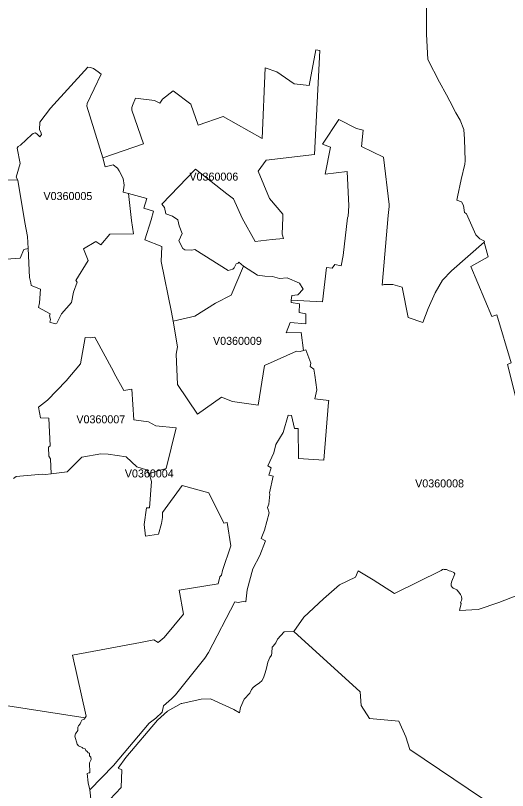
# Model space of a CAD drawing. Extents: x 369010 to 735936, y 6377141 to 6616555.
# Drawn here: x 573220 to 579363, y 6459438 to 6469117 of the extents above; entities that cross this region are included whole.
import ezdxf
from ezdxf.enums import TextEntityAlignment as Align

# ---------------------------------------------------------------- set-up
doc = ezdxf.new("R2010")
doc.units = 0
doc.header["$LTSCALE"] = 40
doc.layers.add('3', color=7, linetype='Continuous', lineweight=13)
doc.layers.add('4', color=7, linetype='Continuous')

msp = doc.modelspace()

# ---------------------------------------------------------------- linework, layer by layer
at = {"layer": '3'}
for points in [[(576067.62, 6465985.52), (576241.4, 6465875.79), (576331.44, 6465861.56), (576428.09, 6465857.75), (576514.32, 6465834.08), (576610.97, 6465840.7), (576767.7, 6465774.01), (576810.9, 6465698.2), (576744.2, 6465630.18), (576669.73, 6465618.43), (576663.27, 6465560.34), (577051.38, 6465541.97), (577102.52, 6465968.97), (577175.67, 6465959.87), (577207.12, 6466008.19), (577287.88, 6465991.48), (577311.39, 6466119.58), (577366.33, 6466590.11), (577372.62, 6466608.97), (577383.05, 6466739.89), (577360.54, 6467166.89), (577088.29, 6467135.44), (577151.34, 6467472.08), (577052.04, 6467510.14), (577257.93, 6467816.82), (577478.88, 6467704.28), (577559.97, 6467686.07), (577539.78, 6467479.86), (577813.03, 6467346.46), (577884.86, 6466755.28), (577887.01, 6466733.27), (577871.29, 6466619.57), (577796.48, 6465747.36), (577822.63, 6465756.46), (577929.71, 6465759.11), (578049.86, 6465722.53), (578121.03, 6465345.18), (578305.24, 6465284.94), (578373.76, 6465457.56), (578459.98, 6465653.68), (578551.51, 6465813.06), (578665.21, 6465926.77), (579071.02, 6466288.06), (579074.5, 6466297.49), (579019.55, 6466328.78), (578967.09, 6466379.92), (578901.88, 6466527.38), (578851.73, 6466638.76), (578824.75, 6466656.14), (578812.18, 6466742.2), (578786.69, 6466791.36), (578729.42, 6466811.22), (578739.35, 6466850.44), (578786.52, 6467067.42), (578828.56, 6467258.74), (578833.53, 6467302.44), (578826.57, 6467572.04), (578818.3, 6467694.18), (578770.97, 6467809.21), (578717.01, 6467900.73), (578643.03, 6468047.37), (578599.34, 6468125.16), (578514.6, 6468282.72), (578366.8, 6468568.38), (578352.24, 6468883.99), (578349.76, 6469222.12)], [(578349.76, 6469222.12), (578352.24, 6468883.99), (578366.8, 6468568.38), (578514.6, 6468282.72), (578599.34, 6468125.16), (578643.03, 6468047.37), (578717.01, 6467900.73), (578770.97, 6467809.21), (578818.3, 6467694.18), (578826.57, 6467572.04), (578833.53, 6467302.44), (578828.56, 6467258.74), (578786.52, 6467067.42), (578739.35, 6466850.44), (578729.42, 6466811.22), (578786.69, 6466791.36), (578812.18, 6466742.2), (578824.75, 6466656.14), (578851.73, 6466638.76), (578901.88, 6466527.38), (578967.09, 6466379.92), (579019.55, 6466328.78), (579074.5, 6466297.49), (579071.02, 6466288.06), (579122.99, 6466103.69), (578905.69, 6465981.05), (579169.17, 6465358.76), (579229.41, 6465378.95), (579409.31, 6464777.67), (579361.32, 6464760.13), (579481.31, 6464298.21)], [(573090.04, 6467062.79), (573248.26, 6467058.98), (573227.24, 6467099.69), (573279.54, 6467267.18), (573241.31, 6467461.48), (573253.06, 6467481.18), (573283.18, 6467496.9), (573424.36, 6467628.97), (573440.08, 6467642.05), (573466.23, 6467652.48), (573487.08, 6467640.73), (573523.66, 6467601.5), (573543.36, 6467632.95), (573535.41, 6467660.42), (573521.01, 6467690.38), (573522.17, 6467786.53), (573657.22, 6467958.82), (574122.45, 6468473.04), (574157.71, 6468467.91), (574194.28, 6468453.52), (574250.55, 6468411.64), (574291.1, 6468384.17), (574113.35, 6468018.41), (574112.03, 6467983.15), (574309.8, 6467339.18), (574819.89, 6467512.63), (574674.24, 6467936.15), (574672.92, 6467968.75), (574679.38, 6467991.43), (574718.6, 6468085.6), (574956.43, 6468054.32), (575021.8, 6468022.87), (575057.22, 6468073.85), (575188.13, 6468176.46), (575407.76, 6468011.62), (575499.12, 6467748.96), (575814.24, 6467857.54), (576298.5, 6467579.49), (576336.57, 6468463.11), (576484.36, 6468411.97), (576701.34, 6468264.01), (576886.87, 6468241.84), (576968.46, 6468687.54), (577019.44, 6468678.44), (576952.41, 6467382.37), (576351.3, 6467309.06), (576248.02, 6467171.69), (576390.02, 6466831.58), (576556.19, 6466636.61), (576557.51, 6466594.74), (576548.08, 6466384.55), (576566.29, 6466330.93), (576425.28, 6466317.85), (576211.94, 6466293.85), (576050.91, 6466585.31), (575941.18, 6466825.95), (575857.43, 6466888.84), (575468.33, 6467198), (575046.96, 6466759.42), (575078.41, 6466717.54), (575096.78, 6466641.74), (575180.36, 6466608.97), (575246.56, 6466566.94), (575263.6, 6466489.81), (575300.35, 6466393.98), (575257.32, 6466301.14), (575310.77, 6466206.96), (575335.6, 6466192.57), (575423.15, 6466184.79), (575458.4, 6466196.54), (575874.15, 6465930.74), (575931.74, 6465948.94), (575949.95, 6465964.67), (575974.78, 6466015.64), (575999.6, 6466024.74), (576008.7, 6466037.82), (576067.62, 6465985.52)], [(579481.31, 6464298.21), (579361.32, 6464760.13), (579409.31, 6464777.67), (579229.41, 6465378.95), (579169.17, 6465358.76), (578905.69, 6465981.05), (579122.99, 6466103.69), (579071.02, 6466288.06), (578665.21, 6465926.77), (578551.51, 6465813.06), (578459.98, 6465653.68), (578373.76, 6465457.56), (578305.24, 6465284.94), (578121.03, 6465345.18), (578049.86, 6465722.53), (577929.71, 6465759.11), (577822.63, 6465756.46), (577796.48, 6465747.36), (577871.29, 6466619.57), (577887.01, 6466733.27), (577884.86, 6466755.28), (577813.03, 6467346.46), (577539.78, 6467479.86), (577559.97, 6467686.07), (577478.88, 6467704.28), (577257.93, 6467816.82), (577052.04, 6467510.14), (577151.34, 6467472.08), (577088.29, 6467135.44), (577360.54, 6467166.89), (577383.05, 6466739.89), (577372.62, 6466608.97), (577366.33, 6466590.11), (577311.39, 6466119.58), (577287.88, 6465991.48), (577207.12, 6466008.19), (577175.67, 6465959.87), (577102.52, 6465968.97), (577051.38, 6465541.97), (576663.27, 6465560.34)], [(573104.44, 6466072.74), (573278.22, 6466085.82), (573323.9, 6466195.54), (573378.68, 6466206.14), (573368.25, 6466357.74), (573334.99, 6466532.84), (573248.26, 6467058.98), (573090.04, 6467062.79)], [(574632.04, 6466892.65), (574667.29, 6466557.83), (574692.45, 6466389.18), (574397.19, 6466387.86), (574283.66, 6466254.46), (574222.92, 6466295.84), (574068.83, 6466202.99), (574127.59, 6466058.01), (573973.67, 6465806.11), (573990.71, 6465785.09), (573942.39, 6465663.61), (573918.88, 6465532.87), (573794.76, 6465391.69), (573734.68, 6465276.67), (573716.47, 6465267.4), (573649.78, 6465288.42), (573657.55, 6465322.35), (573645.8, 6465368.19), (573652.92, 6465391.53), (573505.29, 6465471.3), (573521.01, 6465530.05), (573532.76, 6465697.38), (573416.41, 6465744.55), (573412.77, 6465779.96), (573394.57, 6465846.66), (573378.68, 6466206.14), (573323.9, 6466195.54), (573278.22, 6466085.82), (573104.44, 6466072.74)], [(574088.03, 6460345.31), (574078.1, 6460329.09), (574048.64, 6460316.01), (574034.24, 6460291.02), (574027.46, 6460271), (574004.95, 6460245.34), (573997.33, 6460229.62), (573996.17, 6460185.93), (573970.52, 6460144.72), (573961.75, 6460115.92), (573991.21, 6460015.29), (574007.76, 6459996.43), (574050.29, 6459975.9), (574062.05, 6459967.79), (574089.02, 6459960.84), (574098.95, 6459938.33), (574114.68, 6459923.94), (574125.93, 6459908.38), (574142.81, 6459902.75), (574145.79, 6459870.15), (574159.69, 6459855.75), (574162.67, 6459826.45), (574143.31, 6459783.92), (574147.45, 6459660.95), (574134.37, 6459659.13), (574115.01, 6459649.03), (574128.74, 6459534.17), (574146.78, 6459448.44), (574445.19, 6459749.49), (574887.25, 6460278.61), (574972.15, 6460340.18), (575051.76, 6460415.98), (575068.81, 6460494.43), (575169.43, 6460584.63), (575217.76, 6460632.96), (575584.68, 6461092.73), (575629.04, 6461160.75), (575959.38, 6461792.81), (575998.61, 6461785.03), (576062.66, 6461800.59), (576096.59, 6461795.46), (576114.46, 6461943.08), (576182.32, 6462208.39), (576271.19, 6462371.91), (576343.35, 6462557.6), (576288.41, 6462586.4), (576327.63, 6462691), (576389.03, 6462905.99), (576368.01, 6462971.36), (576385.06, 6463015.72), (576396.81, 6463140.01), (576390.52, 6463155.9), (576436.37, 6463362.45), (576384.07, 6463376.85), (576414.02, 6463469.69), (576370.99, 6463493.2), (576445.97, 6463655.39), (576472.11, 6463759.99), (576560.99, 6463909.11), (576624.87, 6464126.08), (576665.42, 6464122.11), (576704.65, 6463957.43), (576747.68, 6463958.76), (576752.97, 6463586.21), (577069.42, 6463561.88), (577127.18, 6464290.1), (577133.63, 6464308.47), (576958.7, 6464328), (576982.2, 6464440.37), (576958.03, 6464627.06), (576946.28, 6464701.71), (576899.28, 6464735.63), (576907.06, 6464776.18), (576845.66, 6464943.51), (576815.54, 6464934.73), (576774.99, 6464921.66), (576729.31, 6464922.98), (576327.96, 6464745.07), (576248.68, 6464252.03), (575931.25, 6464297.21), (575794.04, 6464349.51), (575490.84, 6464136.51), (575242.09, 6464507.07), (575224.05, 6464885.75), (575241.1, 6464981.24), (575186.98, 6465301.33), (575165.79, 6465412.71), (575036.86, 6466043.28), (575045.47, 6466233.11), (574833.79, 6466315.37), (574911.91, 6466563.13), (574944.51, 6466675.51), (574824.19, 6466712.25), (574858.29, 6466832.57), (574632.04, 6466892.65)], [(576663.27, 6465560.34), (576660.95, 6465532.87), (576764.06, 6465514.5), (576760.26, 6465407.41), (576845.16, 6465393.02), (576843.84, 6465264.92), (576647.88, 6465281.8), (576598.56, 6465155.68), (576788.06, 6465158.33), (576815.54, 6464934.73), (576845.66, 6464943.51), (576907.06, 6464776.18), (576899.28, 6464735.63), (576946.28, 6464701.71), (576958.03, 6464627.06), (576982.2, 6464440.37), (576958.7, 6464328), (577133.63, 6464308.47), (577127.18, 6464290.1), (577069.42, 6463561.88), (576752.97, 6463586.21), (576747.68, 6463958.76), (576704.65, 6463957.43), (576665.42, 6464122.11), (576624.87, 6464126.08), (576560.99, 6463909.11), (576472.11, 6463759.99), (576445.97, 6463655.39), (576370.99, 6463493.2), (576414.02, 6463469.69), (576384.07, 6463376.85), (576436.37, 6463362.45), (576390.52, 6463155.9), (576396.81, 6463140.01), (576385.06, 6463015.72), (576368.01, 6462971.36), (576389.03, 6462905.99), (576327.63, 6462691), (576288.41, 6462586.4), (576343.35, 6462557.6), (576271.19, 6462371.91), (576182.32, 6462208.39), (576114.46, 6461943.08), (576096.59, 6461795.46), (576062.66, 6461800.59), (575998.61, 6461785.03), (575959.38, 6461792.81), (575629.04, 6461160.75), (575584.68, 6461092.73), (575217.76, 6460632.96), (575169.43, 6460584.63), (575068.81, 6460494.43), (575051.76, 6460415.98), (574972.15, 6460340.18), (574887.25, 6460278.61), (574445.19, 6459749.49), (574146.78, 6459448.44), (574187.5, 6459100.55), (574538.2, 6459476.08), (574545.98, 6459697.2), (574502.29, 6459719.04), (574595.46, 6459850.29), (574993.01, 6460315.19), (575119.29, 6460427.56), (575286.94, 6460525.05), (575297.04, 6460525.71), (575537.84, 6460580.66), (575654.69, 6460581.32), (575844.19, 6460494.43), (575946.14, 6460450.74), (576014.83, 6460406.38), (576030.38, 6460475.73), (576076.06, 6460578.84), (576146.4, 6460654.47), (576166.26, 6460698.16), (576186.95, 6460723.15), (576212.6, 6460744.5), (576266.23, 6460781.25), (576295.03, 6460810.04), (576314.39, 6460843.97), (576338.06, 6460907.03), (576354.61, 6460965.29), (576369.83, 6461039.1), (576394.49, 6461099.18), (576414.68, 6461127.98), (576419.98, 6461159.26), (576425.61, 6461229.93), (576435.54, 6461243), (576471.78, 6461281.23), (576492.47, 6461327.41), (576572.41, 6461421.09), (576695.55, 6461422.41), (576820.17, 6461602.97), (577065.28, 6461830.38), (577264.05, 6462007.3), (577463.65, 6462102.8), (577496.42, 6462179.76), (577684.43, 6462069.7), (577953.04, 6461897.24), (578533.47, 6462187.2)], [(573196.13, 6463336.46), (573226.91, 6463361.79), (573552.29, 6463389.26), (573593.34, 6463383.3), (573663.68, 6463393.73), (573657.22, 6463582.07), (573637.69, 6463614.68), (573632.4, 6463724.57), (573650.77, 6463743.93), (573636.53, 6464089.01), (573531.94, 6464094.31), (573507.44, 6464226.71), (573618.49, 6464314.43), (573852.68, 6464556.39), (574031.76, 6464766.42), (574089.35, 6465094.61), (574158.53, 6465093.29), (574209.51, 6465101.07), (574443.7, 6464672.08), (574452.8, 6464649.74), (574571.8, 6464435.41), (574672.42, 6464451.13), (574695.43, 6464068.49), (574879.64, 6464042.34), (574973.64, 6463992.69), (575228.02, 6463966.37), (575101.58, 6463460.09), (574889.9, 6463398.03), (574917.2, 6463298.73), (574894.03, 6462969.71), (574856.13, 6462967.06), (574824.85, 6462759.18), (574841.73, 6462612.88), (575003.76, 6462639.03), (575042.99, 6462772.26), (575056.06, 6462848.23), (575057.39, 6462908.3), (575299.52, 6463245.93), (575634.83, 6463156.23), (575822.02, 6462777.39), (575862.56, 6462786.49), (575908.24, 6462495.04), (575804.47, 6462185.88), (575794.04, 6462128.28), (575769.22, 6462104.78), (575750.85, 6462019.88), (575261.78, 6461941.93), (575316.23, 6461642.36), (575077.58, 6461351.24), (575000.45, 6461285.87), (574948.15, 6461319.96), (574782.32, 6461284.71), (573933.28, 6461130.29), (574101.6, 6460368.65), (574088.03, 6460345.31)], [(571375.58, 6460768.01), (574088.03, 6460345.31), (574101.6, 6460368.65), (573933.28, 6461130.29), (574782.32, 6461284.71), (574948.15, 6461319.96), (575000.45, 6461285.87), (575077.58, 6461351.24), (575316.23, 6461642.36), (575261.78, 6461941.93), (575750.85, 6462019.88), (575769.22, 6462104.78), (575794.04, 6462128.28), (575804.47, 6462185.88), (575908.24, 6462495.04), (575862.56, 6462786.49), (575822.02, 6462777.39), (575634.83, 6463156.23), (575299.52, 6463245.93), (575057.39, 6462908.3), (575056.06, 6462848.23), (575042.99, 6462772.26), (575003.76, 6462639.03), (574841.73, 6462612.88), (574824.85, 6462759.18), (574856.13, 6462967.06), (574894.03, 6462969.71), (574917.2, 6463298.73), (574889.9, 6463398.03), (574854.64, 6463441.23), (574733, 6463480.45), (574599.77, 6463607.23), (574376.5, 6463638.18), (574283.82, 6463640.82), (574049.96, 6463602.92), (573863.77, 6463417.23), (573663.68, 6463393.73), (573593.34, 6463383.3), (573552.29, 6463389.26), (573226.91, 6463361.79), (573196.13, 6463336.46)], [(579609.24, 6461921.73), (579252.91, 6461784.86), (578997.04, 6461698.64), (578764.68, 6461684.9), (578785.2, 6461774.77), (578774.28, 6461787.35), (578789.83, 6461810.85), (578791.98, 6461832.69), (578787.35, 6461861.16), (578776.43, 6461887.64), (578756.9, 6461914.45), (578729.09, 6461943.75), (578715.52, 6461952.35), (578683.25, 6461964.43), (578672.66, 6461976.19), (578660.24, 6461996.05), (578659.91, 6462021.53), (578667.69, 6462053.14), (578704.6, 6462144.17), (578692.85, 6462161.38), (578655.61, 6462178.27), (578636.58, 6462180.75), (578601.49, 6462198.46), (578571.04, 6462198.46), (578558.29, 6462203.42), (578552.17, 6462197.13), (578533.47, 6462187.2), (577953.04, 6461897.24), (577684.43, 6462069.7), (577496.42, 6462179.76), (577463.65, 6462102.8), (577264.05, 6462007.3), (577065.28, 6461830.38), (576820.17, 6461602.97), (576695.55, 6461422.41)], [(578533.47, 6462187.2), (578552.17, 6462197.13), (578558.29, 6462203.42), (578571.04, 6462198.46), (578601.49, 6462198.46), (578636.58, 6462180.75), (578655.61, 6462178.27), (578692.85, 6462161.38), (578704.6, 6462144.17), (578667.69, 6462053.14), (578659.91, 6462021.53), (578660.24, 6461996.05), (578672.66, 6461976.19), (578683.25, 6461964.43), (578715.52, 6461952.35), (578729.09, 6461943.75), (578756.9, 6461914.45), (578776.43, 6461887.64), (578787.35, 6461861.16), (578791.98, 6461832.69), (578789.83, 6461810.85), (578774.28, 6461787.35), (578785.2, 6461774.77), (578764.68, 6461684.9), (578997.04, 6461698.64), (579252.91, 6461784.86), (579609.24, 6461921.73)], [(576695.55, 6461422.41), (576572.41, 6461421.09), (576492.47, 6461327.41), (576471.78, 6461281.23), (576435.54, 6461243), (576425.61, 6461229.93), (576419.98, 6461159.26), (576414.68, 6461127.98), (576394.49, 6461099.18), (576369.83, 6461039.1), (576354.61, 6460965.29), (576338.06, 6460907.03), (576314.39, 6460843.97), (576295.03, 6460810.04), (576266.23, 6460781.25), (576212.6, 6460744.5), (576186.95, 6460723.15), (576166.26, 6460698.16), (576146.4, 6460654.47), (576076.06, 6460578.84), (576030.38, 6460475.73), (576014.83, 6460406.38), (575946.14, 6460450.74), (575844.19, 6460494.43), (575654.69, 6460581.32), (575537.84, 6460580.66), (575297.04, 6460525.71), (575286.94, 6460525.05), (575119.29, 6460427.56), (574993.01, 6460315.19), (574595.46, 6459850.29), (574502.29, 6459719.04), (574545.98, 6459697.2), (574538.2, 6459476.08), (574187.5, 6459100.55)], [(579241.16, 6459208.3), (578144.86, 6459951.41), (578092.56, 6460107.15), (578006.5, 6460304.76), (577637.92, 6460337.03), (577534.98, 6460498.9), (577524.39, 6460669.03), (576695.55, 6461422.41)], [(576695.55, 6461422.41), (577524.39, 6460669.03), (577534.98, 6460498.9), (577637.92, 6460337.03), (578006.5, 6460304.76), (578092.56, 6460107.15), (578144.86, 6459951.41), (579241.16, 6459208.3)], [(574187.5, 6459100.55), (574146.78, 6459448.44), (574128.74, 6459534.17), (574115.01, 6459649.03), (574134.37, 6459659.13), (574147.45, 6459660.95), (574143.31, 6459783.92), (574162.67, 6459826.45), (574159.69, 6459855.75), (574145.79, 6459870.15), (574142.81, 6459902.75), (574125.93, 6459908.38), (574114.68, 6459923.94), (574098.95, 6459938.33), (574089.02, 6459960.84), (574062.05, 6459967.79), (574050.29, 6459975.9), (574007.76, 6459996.43), (573991.21, 6460015.29), (573961.75, 6460115.92), (573970.52, 6460144.72), (573996.17, 6460185.93), (573997.33, 6460229.62), (574004.95, 6460245.34), (574027.46, 6460271), (574034.24, 6460291.02), (574048.64, 6460316.01), (574078.1, 6460329.09), (574088.03, 6460345.31), (571375.58, 6460768.01)]]:
    msp.add_lwpolyline(points, dxfattribs=at)
for points in [[(574309.8, 6467339.18), (574341.42, 6467228.29), (574440.72, 6467250.47), (574491.69, 6467208.59), (574513.87, 6467177.31), (574563.52, 6467080.49), (574576.6, 6466999.4), (574562.36, 6466911.68), (574632.04, 6466892.65), (574858.29, 6466832.57), (574824.19, 6466712.25), (574944.51, 6466675.51), (574911.91, 6466563.13), (574833.79, 6466315.37), (575045.47, 6466233.11), (575036.86, 6466043.28), (575165.79, 6465412.71), (575186.98, 6465301.33), (575460.06, 6465362.73), (575718.58, 6465524.26), (575913.21, 6465626.21), (576067.62, 6465985.52), (576008.7, 6466037.82), (575999.6, 6466024.74), (575974.78, 6466015.64), (575949.95, 6465964.67), (575931.74, 6465948.94), (575874.15, 6465930.74), (575458.4, 6466196.54), (575423.15, 6466184.79), (575335.6, 6466192.57), (575310.77, 6466206.96), (575257.32, 6466301.14), (575300.35, 6466393.98), (575263.6, 6466489.81), (575246.56, 6466566.94), (575180.36, 6466608.97), (575096.78, 6466641.74), (575078.41, 6466717.54), (575046.96, 6466759.42), (575468.33, 6467198), (575857.43, 6466888.84), (575941.18, 6466825.95), (576050.91, 6466585.31), (576211.94, 6466293.85), (576425.28, 6466317.85), (576566.29, 6466330.93), (576548.08, 6466384.55), (576557.51, 6466594.74), (576556.19, 6466636.61), (576390.02, 6466831.58), (576248.02, 6467171.69), (576351.3, 6467309.06), (576952.41, 6467382.37), (577019.44, 6468678.44), (576968.46, 6468687.54), (576886.87, 6468241.84), (576701.34, 6468264.01), (576484.36, 6468411.97), (576336.57, 6468463.11), (576298.5, 6467579.49), (575814.24, 6467857.54), (575499.12, 6467748.96), (575407.76, 6468011.62), (575188.13, 6468176.46), (575057.22, 6468073.85), (575021.8, 6468022.87), (574956.43, 6468054.32), (574718.6, 6468085.6), (574679.38, 6467991.43), (574672.92, 6467968.75), (574674.24, 6467936.15), (574819.89, 6467512.63)], [(573248.26, 6467058.98), (573334.99, 6466532.84), (573368.25, 6466357.74), (573378.68, 6466206.14), (573394.57, 6465846.66), (573412.77, 6465779.96), (573416.41, 6465744.55), (573532.76, 6465697.38), (573521.01, 6465530.05), (573505.29, 6465471.3), (573652.92, 6465391.53), (573645.8, 6465368.19), (573657.55, 6465322.35), (573649.78, 6465288.42), (573716.47, 6465267.4), (573734.68, 6465276.67), (573794.76, 6465391.69), (573918.88, 6465532.87), (573942.39, 6465663.61), (573990.71, 6465785.09), (573973.67, 6465806.11), (574127.59, 6466058.01), (574068.83, 6466202.99), (574222.92, 6466295.84), (574283.66, 6466254.46), (574397.19, 6466387.86), (574692.45, 6466389.18), (574667.29, 6466557.83), (574632.04, 6466892.65), (574562.36, 6466911.68), (574576.6, 6466999.4), (574563.52, 6467080.49), (574513.87, 6467177.31), (574491.69, 6467208.59), (574440.72, 6467250.47), (574341.42, 6467228.29), (574309.8, 6467339.18), (574112.03, 6467983.15), (574113.35, 6468018.41), (574291.1, 6468384.17), (574250.55, 6468411.64), (574194.28, 6468453.52), (574157.71, 6468467.91), (574122.45, 6468473.04), (573657.22, 6467958.82), (573522.17, 6467786.53), (573521.01, 6467690.38), (573535.41, 6467660.42), (573543.36, 6467632.95), (573523.66, 6467601.5), (573487.08, 6467640.73), (573466.23, 6467652.48), (573440.08, 6467642.05), (573424.36, 6467628.97), (573283.18, 6467496.9), (573253.06, 6467481.18), (573241.31, 6467461.48), (573279.54, 6467267.18), (573227.24, 6467099.69)], [(576067.62, 6465985.52), (575913.21, 6465626.21), (575718.58, 6465524.26), (575460.06, 6465362.73), (575186.98, 6465301.33), (575241.1, 6464981.24), (575224.05, 6464885.75), (575242.09, 6464507.07), (575490.84, 6464136.51), (575794.04, 6464349.51), (575931.25, 6464297.21), (576248.68, 6464252.03), (576327.96, 6464745.07), (576729.31, 6464922.98), (576774.99, 6464921.66), (576815.54, 6464934.73), (576788.06, 6465158.33), (576598.56, 6465155.68), (576647.88, 6465281.8), (576843.84, 6465264.92), (576845.16, 6465393.02), (576760.26, 6465407.41), (576764.06, 6465514.5), (576660.95, 6465532.87), (576663.27, 6465560.34), (576669.73, 6465618.43), (576744.2, 6465630.18), (576810.9, 6465698.2), (576767.7, 6465774.01), (576610.97, 6465840.7), (576514.32, 6465834.08), (576428.09, 6465857.75), (576331.44, 6465861.56), (576241.4, 6465875.79)], [(573663.68, 6463393.73), (573863.77, 6463417.23), (574049.96, 6463602.92), (574283.82, 6463640.82), (574376.5, 6463638.18), (574599.77, 6463607.23), (574733, 6463480.45), (574854.64, 6463441.23), (574889.9, 6463398.03), (575101.58, 6463460.09), (575228.02, 6463966.37), (574973.64, 6463992.69), (574879.64, 6464042.34), (574695.43, 6464068.49), (574672.42, 6464451.13), (574571.8, 6464435.41), (574452.8, 6464649.74), (574443.7, 6464672.08), (574209.51, 6465101.07), (574158.53, 6465093.29), (574089.35, 6465094.61), (574031.76, 6464766.42), (573852.68, 6464556.39), (573618.49, 6464314.43), (573507.44, 6464226.71), (573531.94, 6464094.31), (573636.53, 6464089.01), (573650.77, 6463743.93), (573632.4, 6463724.57), (573637.69, 6463614.68), (573657.22, 6463582.07)]]:
    msp.add_lwpolyline(points, close=True, dxfattribs=at)

# ---------------------------------------------------------------- texts
at = {"layer": '4'}
for s, p in [('V0360006', (575696.42, 6467054.83)), ('V0360005', (573874.16, 6466812.37)), ('V0360009', (575990.7, 6465003.91)), ('V0360007', (574285.04, 6464024.05)), ('V0360004', (574889.9, 6463348.03)), ('V0360008', (578514.9, 6463223.6))]:
    msp.add_text(s, height=100, dxfattribs=at).set_placement(p, align=Align.CENTER)

doc.saveas('drawing.dxf')
